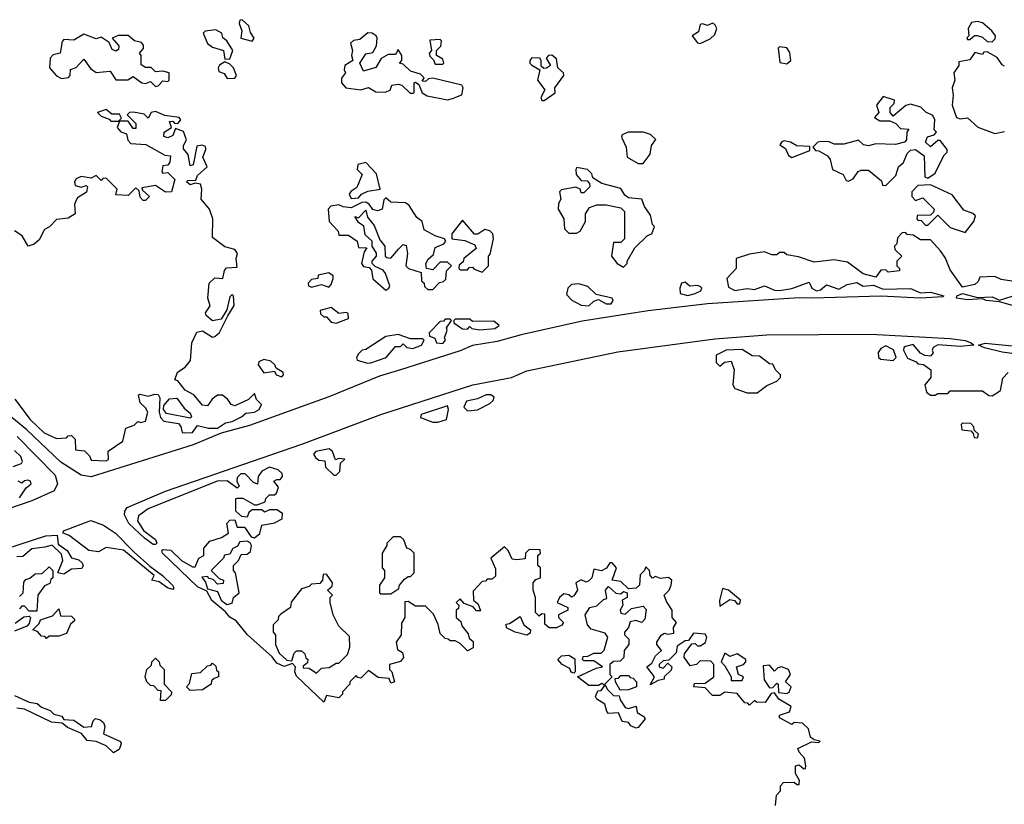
# Model space of a CAD drawing. Extents: x 1980017 to 2252640, y 74400 to 266395.
# Tile 332 of 388: x 2175096 to 2179074, y 210130 to 213300. Entities that reach past the tile are written whole.
import ezdxf

# ---------------------------------------------------------------- set-up
doc = ezdxf.new("R2010")
doc.units = 0

msp = doc.modelspace()

# ---------------------------------------------------------------- linework, layer by layer
at = {"layer": '0CON20XD'}
for points in [[(2176035, 213213.3), (2176043.3, 213225), (2176028.3, 213248.3), (2176022, 213275), (2175995, 213300), (2175985, 213297.5), (2175983.3, 213285), (2175993.3, 213255), (2175990, 213225), (2176035, 213213.3)], [(2177845, 213203.8), (2177885, 213222.5), (2177905, 213240), (2177912, 213265), (2177905, 213281.2), (2177895, 213285.8), (2177875, 213276), (2177855, 213283.3), (2177845, 213280), (2177838.8, 213251.2), (2177812.5, 213235), (2177835, 213206.7), (2177845, 213203.8)], [(2179025, 213210), (2179037, 213223), (2179037.5, 213235), (2179023.3, 213255), (2178985, 213286.7), (2178965, 213292.5), (2178940.7, 213289.3), (2178927.5, 213265), (2178930, 213235), (2178923, 213227), (2178925, 213220), (2178935, 213220), (2178953.3, 213236.7), (2178963.6, 213236.4), (2178985, 213228.8), (2179005, 213212.5), (2179025, 213210)], [(2175645, 213030), (2175655, 213032.5), (2175675, 213052.5), (2175695, 213050), (2175700, 213055), (2175700, 213085), (2175675, 213092.5), (2175645, 213090), (2175627, 213107), (2175605, 213107.5), (2175587, 213117), (2175587.5, 213155), (2175580, 213165), (2175597, 213183), (2175597, 213197), (2175588.3, 213208.3), (2175560, 213215), (2175535, 213236.7), (2175493.8, 213236.2), (2175470, 213225), (2175496.7, 213195), (2175495, 213180), (2175485, 213172.5), (2175470, 213180), (2175458.3, 213208.3), (2175425, 213230), (2175405, 213222.5), (2175355, 213241.2), (2175315, 213217.5), (2175275, 213220), (2175268.3, 213211.7), (2175260, 213165), (2175232, 213158), (2175220, 213145), (2175216.7, 213105), (2175245, 213073.3), (2175265, 213062), (2175293, 213067), (2175300, 213075), (2175301.7, 213098.3), (2175325, 213107.5), (2175355, 213140), (2175382.3, 213102.3), (2175405, 213086.7), (2175461.7, 213091.7), (2175485, 213057.5), (2175533, 213057), (2175555, 213070), (2175590, 213045), (2175605, 213042.5), (2175625, 213050), (2175645, 213030)], [(2175925, 213140), (2175945, 213142.5), (2175956.7, 213175), (2175932.5, 213215), (2175916.4, 213226.4), (2175913.3, 213245), (2175888.8, 213258.8), (2175846.1, 213253.9), (2175837.5, 213245), (2175854.4, 213204.4), (2175875, 213188.8), (2175920, 213175), (2175925, 213140)], [(2176824.3, 212975.7), (2176845, 212982), (2176883, 212997), (2176888, 213025), (2176882.5, 213035), (2176765, 213063.3), (2176748.3, 213061.7), (2176735, 213050), (2176721.7, 213051.7), (2176730, 213065), (2176715, 213080), (2176675, 213092.5), (2176645, 213120), (2176630, 213125), (2176640, 213135), (2176640, 213155), (2176625, 213180), (2176615, 213160), (2176585, 213160), (2176557, 213143), (2176535, 213107.5), (2176485, 213092.5), (2176470, 213125), (2176495, 213162.5), (2176523, 213167), (2176537.5, 213195), (2176540, 213225), (2176536.2, 213235), (2176520, 213245), (2176503.2, 213246.8), (2176470.6, 213219.4), (2176444.5, 213215.5), (2176432, 213205), (2176441.2, 213175), (2176436.7, 213155), (2176442.5, 213135), (2176410, 213115), (2176407, 213097), (2176412.5, 213085), (2176396.7, 213063.3), (2176396, 213045), (2176414.3, 213024.3), (2176473.9, 213016.1), (2176505, 213026.7), (2176535, 213008.8), (2176573, 213007), (2176592.5, 213015), (2176600, 213035), (2176625, 213040), (2176640, 213035), (2176673, 213003), (2176685, 213002.5), (2176690, 213005), (2176690, 213045), (2176695, 213047.5), (2176708.3, 213038.3), (2176722.5, 213005), (2176742.3, 212992.3), (2176824.3, 212975.7)], [(2176805, 213120), (2176810, 213125), (2176805, 213140), (2176780, 213155), (2176780, 213175), (2176797, 213193), (2176800, 213215), (2176795, 213220), (2176753.3, 213216.7), (2176760, 213175), (2176750, 213165), (2176753, 213153), (2176768.3, 213138.3), (2176775, 213120), (2176805, 213120)], [(2177205, 212973.3), (2177215, 212973.8), (2177260, 213005), (2177257.5, 213025), (2177293.8, 213075), (2177293.3, 213085), (2177270, 213105), (2177265, 213142.5), (2177246.1, 213156.1), (2177232.5, 213155), (2177222.5, 213145), (2177240, 213115), (2177225, 213103.8), (2177213.3, 213103.3), (2177202.5, 213112.5), (2177203.3, 213135), (2177197.5, 213145), (2177165, 213145.8), (2177156.7, 213135), (2177156.7, 213125), (2177165, 213116.7), (2177197.5, 213097.5), (2177187.5, 213055), (2177217, 213017), (2177201.2, 212985), (2177205, 212973.3)], [(2178195, 213122), (2178211.2, 213135), (2178207, 213167), (2178195.9, 213185.9), (2178165, 213190), (2178160, 213185), (2178166.4, 213126.4), (2178195, 213122)], [(2179075, 213112.5), (2179065, 213117.5), (2179045, 213146.7), (2179005, 213170), (2178991.7, 213168.3), (2178985, 213160), (2178955, 213167.5), (2178935, 213137.5), (2178890, 213130), (2178890, 213115), (2178870, 213085), (2178874, 213055), (2178863.3, 213025), (2178867.5, 212995), (2178863.3, 212955), (2178880, 212905), (2178895, 212899.2), (2178925, 212903.3), (2178966.4, 212866.4), (2179035, 212840), (2179075, 212848.8)], [(2175935, 213062.5), (2175965, 213063.3), (2175972.5, 213075), (2175960, 213105), (2175945, 213120), (2175925, 213130), (2175903.6, 213116.4), (2175897.5, 213105), (2175900.7, 213090.7), (2175922.5, 213082.5), (2175935, 213062.5)], [(2178595, 212630), (2178635, 212670), (2178646.7, 212705), (2178666.4, 212723.6), (2178681.2, 212758.8), (2178695, 212773.3), (2178715.5, 212775.5), (2178749.5, 212749.5), (2178752.5, 212665), (2178765, 212660), (2178795, 212680), (2178829.3, 212750.7), (2178842.5, 212765), (2178842.5, 212775), (2178815, 212812.5), (2178805, 212812.5), (2178775, 212786.2), (2178756, 212805), (2178763.6, 212826.4), (2178790, 212835), (2178800, 212845), (2178790, 212855), (2178792.5, 212895), (2178785, 212912.5), (2178756.4, 212926.4), (2178736.1, 212946.1), (2178695, 212958.8), (2178676.4, 212953.6), (2178625, 212910), (2178612.5, 212925), (2178612.5, 212945), (2178628.3, 212961.7), (2178630, 212975), (2178585, 212990), (2178557.5, 212955), (2178567.5, 212925), (2178550, 212905), (2178570.7, 212890.7), (2178611.7, 212891.7), (2178635, 212880), (2178655, 212860), (2178688.3, 212858.3), (2178680, 212845), (2178678.8, 212815), (2178670, 212805), (2178633.7, 212796.3), (2178555, 212798.1), (2178525, 212790.5), (2178504.5, 212794.5), (2178485, 212813.3), (2178425, 212797.5), (2178387, 212797), (2178366.4, 212806.4), (2178335, 212807.5), (2178320, 212805), (2178300, 212785), (2178311.7, 212771.7), (2178325, 212770), (2178359.3, 212749.3), (2178370, 212735), (2178380, 212695), (2178422.5, 212675), (2178435, 212650), (2178445, 212647.5), (2178463, 212657), (2178483.6, 212686.4), (2178495, 212692.5), (2178525, 212692.5), (2178578.3, 212648.3), (2178581.7, 212631.7), (2178595, 212630)], [(2175445, 211517.5), (2175455, 211522.5), (2175453, 211557), (2175512.5, 211597.5), (2175525, 211650), (2175558.3, 211661.7), (2175573, 211677), (2175585, 211672.5), (2175605, 211677.5), (2175614.3, 211715), (2175605, 211732.5), (2175582.4, 211752.4), (2175576.2, 211783.8), (2175582.5, 211787.5), (2175615, 211779.2), (2175642.3, 211787.7), (2175655.8, 211785.8), (2175662, 211772), (2175659.2, 211715), (2175665, 211693.3), (2175678.3, 211678.3), (2175737.9, 211667.9), (2175747, 211657), (2175752.5, 211632.5), (2175760.3, 211630.3), (2175795, 211632), (2175815, 211660), (2175859.2, 211649.2), (2175895, 211649.2), (2175928.3, 211671.7), (2175955, 211676.7), (2175992.5, 211695), (2176010, 211710), (2176045, 211714.3), (2176063.3, 211725), (2176072.5, 211745), (2176052.5, 211765), (2176045, 211790), (2176020, 211765), (2175965, 211740), (2175950, 211745), (2175937.5, 211765), (2175915, 211782.5), (2175895, 211782.5), (2175873.6, 211766.4), (2175855, 211740), (2175835, 211742.5), (2175800, 211785), (2175765, 211803.3), (2175735, 211841.2), (2175722.5, 211845), (2175734, 211876), (2175764.4, 211895.6), (2175786.3, 211923.7), (2175791.5, 211995), (2175812.2, 212037.8), (2175835, 212042.7), (2175875, 212018), (2175885, 212020), (2175903.6, 212036.4), (2175936.7, 212103.3), (2175962.5, 212145), (2175960, 212185), (2175955, 212190), (2175945, 212180), (2175932.5, 212127.5), (2175910, 212090), (2175875, 212083.5), (2175850, 212105), (2175847.5, 212115), (2175865.4, 212144.6), (2175856.2, 212175), (2175861.4, 212235), (2175885, 212257.1), (2175916.2, 212253.8), (2175923.3, 212286.7), (2175932.1, 212297.9), (2175975, 212300), (2175971.2, 212335), (2175976.7, 212355), (2175965, 212371.2), (2175925, 212382.5), (2175875, 212420), (2175876.7, 212495), (2175862.5, 212535), (2175830, 212575), (2175832.5, 212615), (2175826.7, 212635), (2175805, 212640), (2175785, 212632.5), (2175770, 212645), (2175775, 212650), (2175808.3, 212651.7), (2175815, 212670), (2175853.8, 212705), (2175836.7, 212745), (2175848.8, 212775), (2175847, 212787), (2175833, 212793), (2175811.2, 212788.8), (2175797, 212713), (2175785, 212710), (2175776.7, 212755), (2175758.3, 212778.3), (2175758.3, 212791.7), (2175770, 212815), (2175757.7, 212847.7), (2175725, 212860), (2175715, 212832.5), (2175695, 212823.3), (2175678.3, 212828.3), (2175680, 212845), (2175710, 212865), (2175701.7, 212888.3), (2175715, 212890), (2175721.7, 212881.7), (2175735, 212880), (2175747.5, 212895), (2175740, 212905), (2175683, 212913), (2175645, 212929.2), (2175627.5, 212925), (2175615, 212902.5), (2175598.8, 212918.8), (2175555.8, 212925.8), (2175540, 212925), (2175530, 212915), (2175565, 212880), (2175565, 212860), (2175555, 212860), (2175535, 212890), (2175500, 212890), (2175490, 212865), (2175505, 212847.5), (2175528.3, 212838.3), (2175533, 212813), (2175545, 212800), (2175606.4, 212796.4), (2175683, 212753), (2175705, 212750), (2175702.5, 212725), (2175695, 212712.5), (2175675, 212710), (2175670, 212685), (2175675, 212680), (2175695, 212682.5), (2175722.5, 212655), (2175710, 212605), (2175685, 212602.5), (2175645, 212630), (2175590, 212620), (2175591.7, 212611.7), (2175620, 212585), (2175605, 212570), (2175595, 212570), (2175583, 212583), (2175578.3, 212608.3), (2175565, 212620), (2175535, 212590), (2175485, 212592.5), (2175490, 212615), (2175445, 212660), (2175431.7, 212658.3), (2175425, 212650), (2175405, 212670), (2175385, 212660), (2175345, 212666.7), (2175325, 212656.7), (2175317.5, 212645), (2175320, 212630), (2175345, 212623.3), (2175365, 212630), (2175370, 212625), (2175366.4, 212603.6), (2175330, 212580), (2175322.5, 212567.5), (2175317, 212553), (2175320, 212515), (2175291.7, 212498.3), (2175245, 212492.5), (2175216.4, 212463.6), (2175197, 212453), (2175175, 212410), (2175155, 212392.5), (2175130, 212385), (2175106.4, 212426.4), (2175075, 212447.5)], [(2175495, 212890), (2175507.5, 212902.5), (2175498.8, 212918.8), (2175468.3, 212918.3), (2175445, 212936.7), (2175410, 212925), (2175425, 212910), (2175458.3, 212898.3), (2175465, 212890), (2175495, 212890)], [(2177615, 212718.8), (2177643.6, 212756.4), (2177648.3, 212791.7), (2177666.1, 212816.1), (2177645, 212836.7), (2177615.9, 212845.9), (2177554.2, 212845.8), (2177530, 212835), (2177527.5, 212825), (2177546.7, 212785), (2177550, 212745), (2177595, 212718.8), (2177615, 212718.8)], [(2178215, 212743.3), (2178288.3, 212771.7), (2178288.3, 212788.3), (2178235, 212790), (2178210, 212805), (2178185, 212811.2), (2178175, 212806.7), (2178167.5, 212795), (2178189.2, 212779.2), (2178201.7, 212751.7), (2178215, 212743.3)], [(2176435, 212577.5), (2176465, 212580), (2176477.5, 212595), (2176502.4, 212607.6), (2176552.5, 212615), (2176537, 212677), (2176495, 212722.5), (2176462.5, 212715), (2176460, 212695), (2176480, 212675), (2176458.3, 212621.7), (2176433.6, 212606.4), (2176427.5, 212595), (2176435, 212577.5)], [(2177535, 212300), (2177550, 212315), (2177550, 212325), (2177581.7, 212378.3), (2177631.7, 212428.3), (2177650, 212435), (2177660, 212465), (2177652.5, 212472.5), (2177645, 212510), (2177620, 212545), (2177610, 212575), (2177555, 212580), (2177540.7, 212590.7), (2177525, 212617.5), (2177448.3, 212638.3), (2177411.7, 212661.7), (2177407, 212677), (2177390, 212695), (2177347.5, 212702.5), (2177342.5, 212695), (2177343.9, 212673.9), (2177365, 212650), (2177388.3, 212648.3), (2177398.3, 212638.3), (2177400, 212625), (2177375, 212600), (2177365, 212600), (2177360, 212615), (2177343, 212623), (2177285, 212612.5), (2177277.5, 212605), (2177282.5, 212575), (2177273, 212557), (2177271.2, 212535), (2177293.8, 212495), (2177297.5, 212455), (2177315, 212437.5), (2177345, 212437.5), (2177360, 212445), (2177382.5, 212485), (2177382.5, 212515), (2177398.3, 212541.7), (2177428.3, 212551.7), (2177465, 212552.5), (2177525, 212540), (2177540, 212525), (2177540, 212415), (2177525, 212400), (2177495, 212400), (2177487.5, 212345), (2177510, 212315), (2177535, 212300)], [(2178915, 212440), (2178950, 212485), (2178957, 212507), (2178947, 212517), (2178910.7, 212530.7), (2178863, 212593), (2178775, 212632.5), (2178725, 212630), (2178700, 212605), (2178700, 212585), (2178715, 212570), (2178745, 212580), (2178790, 212535), (2178788.3, 212521.7), (2178775, 212510), (2178721.7, 212508.3), (2178720, 212495), (2178725, 212490), (2178738.3, 212488.3), (2178755, 212470), (2178765, 212470), (2178805, 212510), (2178855, 212460), (2178915, 212440)], [(2176575, 212207.5), (2176587.5, 212215), (2176591.2, 212225), (2176574, 212275), (2176565, 212288), (2176532.5, 212302.5), (2176520, 212315), (2176520, 212325), (2176537.5, 212345), (2176537, 212357), (2176520, 212385), (2176520, 212405), (2176491.2, 212431.2), (2176486.2, 212466.2), (2176465, 212480), (2176450, 212505), (2176465, 212500), (2176495, 212530), (2176501.7, 212501.7), (2176528.3, 212468.3), (2176550.8, 212410.8), (2176571.2, 212385), (2176572.5, 212345), (2176579.3, 212339.3), (2176595, 212336.7), (2176626.6, 212373.4), (2176645, 212391.2), (2176657.7, 212387.7), (2176662.5, 212355), (2176656.7, 212305), (2176667.5, 212295), (2176718.3, 212278.3), (2176720, 212245), (2176730, 212235), (2176731.7, 212221.7), (2176745, 212210), (2176765, 212210), (2176791.7, 212238.3), (2176808.3, 212241.7), (2176818.3, 212251.7), (2176820, 212285), (2176840, 212305), (2176825, 212320), (2176795, 212320), (2176765, 212290), (2176740, 212295), (2176737.5, 212315), (2176747, 212333), (2176768.3, 212351.7), (2176775, 212380), (2176810, 212395), (2176817.5, 212405), (2176812.5, 212415), (2176775, 212426.2), (2176730.7, 212450.7), (2176722.5, 212485), (2176700.4, 212500.5), (2176669.3, 212549.3), (2176655, 212560), (2176595, 212562.5), (2176575, 212580), (2176567.5, 212572.5), (2176560, 212535), (2176542.3, 212527.7), (2176522.5, 212532.5), (2176508, 212555), (2176495, 212563.3), (2176478.3, 212561.7), (2176435, 212540), (2176403.6, 212543.6), (2176385, 212552.5), (2176353.8, 212546.2), (2176342.5, 212535), (2176346.7, 212485), (2176382.5, 212445), (2176385, 212430), (2176425, 212430), (2176460, 212405), (2176465, 212380), (2176498.3, 212378.3), (2176488.3, 212361.7), (2176477.5, 212315), (2176485, 212302.5), (2176508.3, 212298.3), (2176517.5, 212287.5), (2176522.7, 212252.7), (2176575, 212207.5)], [(2176965, 212280), (2176990, 212305), (2176990, 212345), (2176997, 212353), (2177010, 212415), (2177007.5, 212435), (2176995, 212447.5), (2176975, 212452.5), (2176947, 212433), (2176933, 212433), (2176885, 212490), (2176842.5, 212435), (2176842.5, 212415), (2176895, 212407.5), (2176935, 212390), (2176940, 212375), (2176890, 212335), (2176888.3, 212321.7), (2176871.7, 212308.3), (2176870, 212295), (2176875, 212290), (2176905, 212290), (2176911.7, 212298.3), (2176925, 212300), (2176931.7, 212291.7), (2176965, 212280)], [(2179103.6, 212243.6), (2179060.7, 212250.7), (2179035, 212262.5), (2178975, 212260), (2178968.3, 212241.7), (2178955, 212230), (2178905, 212220), (2178855, 212290), (2178836.1, 212336.1), (2178816.2, 212366.2), (2178775, 212410), (2178735, 212410), (2178705, 212430), (2178681.7, 212431.7), (2178675, 212440), (2178661.7, 212438.3), (2178641.7, 212418.3), (2178640, 212395), (2178630, 212385), (2178631.7, 212371.7), (2178660, 212345), (2178640, 212325), (2178640, 212305), (2178650, 212295), (2178650, 212285), (2178605, 212280), (2178595, 212290), (2178575, 212287.5), (2178555, 212260), (2178503, 212273), (2178440.7, 212320.7), (2178385, 212330), (2178305, 212320), (2178241.7, 212341.7), (2178195, 212350), (2178185, 212360), (2178165, 212360), (2178155, 212350), (2178135, 212350), (2178105, 212362.5), (2178045, 212352.5), (2177990, 212335), (2177990, 212295), (2177953.3, 212255), (2177960, 212220), (2177985, 212205.6), (2178035, 212213.6), (2178065, 212210), (2178105, 212224.4), (2178145, 212207.1), (2178165, 212206.2), (2178215, 212214.4), (2178285, 212240), (2178295.8, 212215), (2178315, 212204.4), (2178331.1, 212208.9), (2178355, 212228.8), (2178405, 212210.6), (2178439.3, 212230.7), (2178478, 212238), (2178504, 212224), (2178545, 212227.5), (2178585, 212211.2), (2178695, 212213.3), (2178735, 212195.8), (2178775, 212198.8), (2178830, 212185), (2178825, 212180), (2178735, 212174.5), (2178575, 212183.5), (2178300, 212175), (2178245, 212176.5), (2177875, 212152.3), (2177635, 212123.1), (2177368.3, 212081.7), (2177122.6, 212027.4), (2177025, 211999.6), (2176925, 211983.1), (2176875, 211961.8), (2176634.7, 211885.3), (2176550.1, 211859.9), (2176345, 211776.5), (2176025, 211660.9), (2175910.7, 211629.3), (2175797.2, 211582.8), (2175385, 211452.9), (2175345, 211460), (2175262.7, 211512.7), (2175125, 211643.3)], [(2176345, 212220), (2176355, 212230), (2176362.5, 212255), (2176362.5, 212265), (2176345, 212277.5), (2176301.7, 212268.3), (2176300, 212255), (2176275, 212250), (2176261.2, 212235), (2176263.3, 212225), (2176275, 212220), (2176315, 212230), (2176345, 212220)], [(2177795, 212186.2), (2177825, 212194.2), (2177847.5, 212205), (2177852.5, 212215), (2177845, 212222.5), (2177835, 212226.7), (2177803, 212223), (2177785, 212240), (2177770, 212235), (2177762.5, 212215), (2177763.8, 212193.8), (2177795, 212186.2)], [(2177395, 212144), (2177415, 212162.5), (2177435, 212170), (2177465, 212152), (2177485, 212152.5), (2177493.8, 212165), (2177490, 212175), (2177425, 212190), (2177391.7, 212221.7), (2177355, 212232.5), (2177325, 212230), (2177310, 212215), (2177305, 212190), (2177327, 212167), (2177365, 212146.7), (2177395, 212144)], [(2179107.5, 212145), (2179055, 212160), (2179000, 212165), (2178985, 212172.5), (2178925, 212168.8), (2178880, 212175), (2178882.5, 212185), (2178905, 212193.3), (2178965, 212177.5), (2179025, 212180), (2179055, 212166.7), (2179105, 212183.3)], [(2176375, 212073.3), (2176425, 212092.5), (2176423, 212113), (2176415, 212117.5), (2176385, 212112.5), (2176355, 212136.7), (2176310, 212125), (2176311.7, 212111.7), (2176325, 212100), (2176335, 212100), (2176355, 212077.5), (2176375, 212073.3)], [(2176805, 211991.4), (2176816.2, 212005), (2176812.5, 212015), (2176822.5, 212045), (2176820, 212055), (2176840, 212085), (2176835, 212090), (2176815, 212090), (2176808.3, 212081.7), (2176795, 212080), (2176750, 212035), (2176751.7, 212021.7), (2176773, 212013), (2176780, 211995), (2176805, 211991.4)], [(2176955, 212047.5), (2177015, 212052.9), (2177032.5, 212065), (2177011.7, 212081.7), (2176925, 212080), (2176915, 212090), (2176855, 212090), (2176850, 212085), (2176850, 212075), (2176885, 212051.2), (2176905, 212050), (2176915, 212060), (2176923, 212053), (2176955, 212047.5)], [(2175840, 211165), (2175865, 211192.5), (2175911.7, 211208.3), (2175940, 211225), (2175932.5, 211265), (2175945, 211277.5), (2175965, 211280), (2175975, 211250), (2176005, 211250), (2176030.7, 211210.7), (2176045, 211206.7), (2176065.8, 211224.2), (2176075, 211257.5), (2176125, 211267.5), (2176156.4, 211283.6), (2176157.5, 211305), (2176135, 211320), (2176105, 211320), (2176085, 211310), (2176075, 211320), (2176035, 211320), (2176021.7, 211308.3), (2176015, 211290), (2175993, 211293), (2175970, 211315), (2175970, 211365), (2175975, 211367.5), (2175997, 211367), (2176045, 211340), (2176055, 211340), (2176088.3, 211351.7), (2176090, 211365), (2176105, 211380), (2176125, 211380), (2176133, 211387), (2176141.7, 211411.7), (2176122.5, 211435), (2176135, 211442.5), (2176148.3, 211441.7), (2176157.5, 211455), (2176157, 211467), (2176140.7, 211480.7), (2176105, 211492.5), (2176073.9, 211476.1), (2176060, 211455), (2176056.4, 211423.6), (2176040.7, 211430.7), (2176007.5, 211465), (2175990, 211465), (2175975, 211450), (2175973.3, 211435), (2175982.5, 211415), (2175975, 211407.5), (2175935, 211437.5), (2175894.3, 211435.7), (2175615, 211323.8), (2175576.7, 211295), (2175572, 211275), (2175596.1, 211236.1), (2175645, 211200), (2175650, 211185), (2175645, 211180), (2175635, 211180), (2175600, 211205), (2175537.5, 211265), (2175520, 211300), (2175520.5, 211315), (2175530.3, 211329.7), (2175685, 211395.5), (2176235.4, 211584.6), (2176555, 211705.5), (2176926.7, 211825), (2177083.3, 211855), (2177145, 211881.8), (2177512.2, 211957.8), (2177905, 212010), (2178115, 212027.1), (2178535, 212030), (2178855, 212012.5), (2178915, 212003.3), (2178940, 211995), (2178950, 211985), (2178895, 211980), (2178805, 211985.8), (2178786.7, 211975), (2178782.5, 211965), (2178786.4, 211953.6), (2178775, 211940), (2178753, 211943), (2178735, 211952.5), (2178705, 211988), (2178675, 211980), (2178667.5, 211975), (2178666.7, 211965), (2178682.5, 211932.5), (2178718.3, 211918.3), (2178725, 211910), (2178747, 211907), (2178777.5, 211885), (2178777.5, 211855), (2178752.5, 211825), (2178760, 211795), (2178775, 211782.5), (2178795, 211782.5), (2178805, 211790), (2178845, 211790), (2178855, 211800), (2178985, 211800), (2179011.7, 211781.7), (2179025, 211780), (2179058.3, 211801.7), (2179068.3, 211851.7), (2179090, 211875)], [(2176501.7, 211911.7), (2176515, 211913.8), (2176576.7, 211935), (2176615, 211980), (2176635, 211980), (2176645, 211990), (2176660, 211975), (2176685, 211971.2), (2176720, 211985), (2176730, 212005), (2176725, 212010), (2176675, 212010), (2176625, 212027.5), (2176575, 212020), (2176495, 211967.5), (2176480, 211965), (2176465, 211950), (2176457.5, 211935), (2176460, 211925), (2176501.7, 211911.7)], [(2178075, 211792.5), (2178115, 211822.5), (2178155, 211840), (2178170, 211855), (2178170, 211865), (2178150, 211885), (2178138.3, 211908.3), (2178125, 211910), (2178085, 211940), (2178055, 211942.5), (2178015, 211968), (2177950, 211965), (2177910, 211945), (2177910, 211915), (2177925, 211900), (2177943, 211917), (2177970, 211920), (2177982.5, 211885), (2177977.5, 211825), (2177985, 211810), (2178035, 211792.5), (2178075, 211792.5)], [(2178625, 211922.5), (2178636.7, 211935), (2178625.9, 211965.9), (2178595, 211982), (2178575, 211972), (2178564.3, 211955), (2178566.2, 211935), (2178575, 211928), (2178625, 211922.5)], [(2179125, 211949.2), (2179065, 211956.2), (2178994.3, 211974.3), (2178970, 211985), (2178996.4, 211993.6), (2179255, 211967.9)], [(2176155, 211857.5), (2176162.5, 211865), (2176160, 211875), (2176131.7, 211891.7), (2176127.5, 211905), (2176110.4, 211920.5), (2176082.9, 211927.1), (2176061.7, 211918.3), (2176060, 211905), (2176083, 211873), (2176125, 211880), (2176132.5, 211865), (2176155, 211857.5)], [(2175076.7, 211766.7), (2175138.8, 211685), (2175195, 211630.8), (2175245, 211607.5), (2175285, 211610), (2175291.7, 211618.3), (2175305, 211620), (2175320, 211605), (2175321.7, 211561.7), (2175358.3, 211558.3), (2175378.3, 211538.3), (2175385, 211520), (2175445, 211517.5)], [(2175785, 211690), (2175688.7, 211708.7), (2175676.7, 211725), (2175679.1, 211740.9), (2175701.8, 211768.2), (2175731.4, 211771.4), (2175760.7, 211730.7), (2175785, 211710), (2175790, 211695), (2175785, 211690)], [(2176905, 211720), (2176945, 211723.3), (2176995, 211750), (2177008.3, 211761.7), (2177012.5, 211775), (2177000, 211785), (2176980, 211785), (2176945, 211768.8), (2176901.7, 211758.3), (2176890, 211735), (2176905, 211720)], [(2176785, 211673.3), (2176820, 211685), (2176828.8, 211725), (2176825, 211740), (2176717.5, 211705), (2176715, 211692.5), (2176765, 211673.3), (2176785, 211673.3)], [(2175125, 211643.3), (2175042.2, 211712.2)], [(2178965, 211610), (2178970, 211625), (2178951.7, 211641.7), (2178950, 211655), (2178938.3, 211668.3), (2178905, 211670), (2178900, 211665), (2178902.5, 211642.5), (2178938.3, 211638.3), (2178948.3, 211628.3), (2178951.7, 211611.7), (2178965, 211610)], [(2175085.7, 211615.7), (2175240, 211460), (2175248.9, 211425), (2175235, 211396.9), (2175145, 211356.5), (2174853.5, 211256.5)], [(2176375, 211460), (2176390, 211475), (2176391.7, 211508.3), (2176410, 211525), (2176385, 211527.5), (2176371.7, 211521.7), (2176360, 211555), (2176345.8, 211565.8), (2176292.5, 211555), (2176282.5, 211545), (2176291.7, 211531.7), (2176305, 211520), (2176328.3, 211518.3), (2176331.7, 211491.7), (2176365, 211460), (2176375, 211460)], [(2175070, 211495), (2175103, 211507), (2175107.5, 211515), (2175101.2, 211535), (2175075, 211560)], [(2175095, 211367.8), (2175122, 211408), (2175142.5, 211425), (2175140, 211435), (2175129.3, 211439.3), (2175115, 211437.5), (2175105, 211427.5), (2175090, 211435)], [(2175715, 210997.5), (2175693.3, 211005), (2175659.6, 211029.5), (2175630, 211035), (2175640, 211055), (2175515, 211156.7), (2175445, 211167.5), (2175415, 211150), (2175375, 211156), (2175296.2, 211216.2), (2175272.5, 211225), (2175273.3, 211235), (2175383.8, 211276.2), (2175435, 211258.1), (2175483.8, 211225), (2175558.3, 211148.3), (2175621.7, 211091.7), (2175673.3, 211055), (2175713.8, 211015), (2175718.8, 211005), (2175715, 210997.5)], [(2174984.6, 211145.3), (2175202.5, 211215), (2175247.7, 211217.7), (2175251.2, 211181.2), (2175288, 211155), (2175305.9, 211125.9), (2175335, 211117.1), (2175348.8, 211105), (2175353.3, 211095), (2175346.7, 211083.3), (2175305, 211080), (2175275, 211060), (2175250, 211065), (2175270, 211115), (2175265, 211140), (2175227, 211177), (2175198.3, 211168.3), (2175145, 211162.5), (2175108.3, 211131.7), (2175085, 211130)], [(2176595, 210980), (2176628.3, 211001.7), (2176630, 211015), (2176650.7, 211039.3), (2176665, 211050), (2176675, 211050), (2176690, 211065), (2176690, 211145), (2176675, 211160), (2176660, 211165), (2176648.3, 211198.3), (2176635, 211210), (2176605, 211210), (2176580, 211185), (2176580, 211175), (2176560, 211145), (2176560, 211085), (2176570, 211075), (2176570, 211045), (2176550, 211015), (2176550, 210985), (2176555, 210980), (2176595, 210980)], [(2178150, 210125), (2178153, 210167), (2178170, 210185), (2178170, 210205), (2178181.7, 210218.3), (2178225, 210220), (2178235, 210210), (2178245, 210210), (2178246.4, 210226.4), (2178230, 210255), (2178230, 210285), (2178245, 210290), (2178263.3, 210273.3), (2178270, 210275), (2178272.5, 210285), (2178266, 210316), (2178245, 210340), (2178240, 210355), (2178295, 210382.5), (2178325, 210380), (2178330, 210385), (2178305, 210390), (2178290.7, 210400.7), (2178282.5, 210435), (2178258.3, 210458.3), (2178225, 210460), (2178215, 210452.5), (2178165, 210480), (2178165, 210490), (2178206.4, 210503.6), (2178213.3, 210525), (2178162.5, 210555), (2178145, 210580), (2178131.7, 210578.3), (2178108.3, 210541.7), (2178072.5, 210542.5), (2178065, 210550), (2178045, 210530), (2178038.3, 210538.3), (2178025, 210540), (2177995, 210577.5), (2177945, 210582.5), (2177925, 210570), (2177895, 210570), (2177865, 210600), (2177820, 210605), (2177821.7, 210618.3), (2177865, 210620), (2177900, 210645), (2177900, 210695), (2177888.3, 210708.3), (2177845, 210710), (2177830, 210695), (2177805, 210690), (2177780, 210725), (2177781.7, 210738.3), (2177811.7, 210778.3), (2177825, 210780), (2177835, 210770), (2177845, 210770), (2177866.4, 210783.6), (2177872.5, 210805), (2177865, 210817.5), (2177818.3, 210821.7), (2177798.3, 210791.7), (2177785, 210790), (2177751.7, 210768.3), (2177748.3, 210741.7), (2177718.3, 210711.7), (2177695, 210710), (2177680, 210695), (2177680, 210685), (2177695, 210680), (2177715, 210700), (2177730, 210685), (2177728.3, 210671.7), (2177700, 210645), (2177700, 210635), (2177675, 210630), (2177642.5, 210612.5), (2177660, 210645), (2177630, 210685), (2177649.3, 210700.7), (2177665, 210730), (2177688.3, 210751.7), (2177670, 210775), (2177670, 210785), (2177687, 210813), (2177701.7, 210821.7), (2177715, 210817.5), (2177738.3, 210821.7), (2177737.5, 210845), (2177750, 210865), (2177732.5, 210885), (2177732.5, 210915), (2177709.3, 210949.3), (2177700, 210975), (2177720, 210995), (2177727.5, 211015), (2177730, 211035), (2177717, 211047), (2177685, 211042.5), (2177665, 211050), (2177653, 211043), (2177642.5, 211055), (2177640, 211075), (2177625, 211090), (2177620, 211075), (2177603, 211057), (2177600, 211015), (2177587, 211003), (2177555, 211000), (2177525, 211030), (2177490, 211035), (2177507.5, 211085), (2177490, 211105), (2177480, 211105), (2177466.4, 211083.6), (2177446.4, 211073.6), (2177415, 211080), (2177407.5, 211045), (2177395, 211032.5), (2177385, 211027.5), (2177365, 211037.5), (2177342.5, 211025), (2177350, 210995), (2177335, 210972.5), (2177325, 210967.5), (2177315, 210976.7), (2177295, 210980), (2177276.7, 210965), (2177267.5, 210945), (2177310, 210925), (2177310, 210915), (2177272.5, 210895), (2177272.5, 210885), (2177292.5, 210865), (2177286.4, 210853.6), (2177265, 210842.5), (2177235, 210842.5), (2177218.3, 210858.3), (2177218.3, 210898.3), (2177205, 210900), (2177195, 210890), (2177180, 210905), (2177180, 210965), (2177170, 210995), (2177170, 211025), (2177181.7, 211038.3), (2177200, 211045), (2177200, 211085), (2177190, 211095), (2177190, 211135), (2177200, 211145), (2177198.3, 211158.3), (2177155, 211160), (2177140, 211145), (2177138.3, 211121.7), (2177105, 211117.5), (2177085, 211120), (2177070, 211155), (2177055, 211170), (2177000, 211125), (2177018.3, 211081.7), (2177018.3, 211051.7), (2177005, 211040), (2176985, 211040), (2176978.3, 211031.7), (2176965, 211030), (2176928.3, 210991.7), (2176930, 210955), (2176948.3, 210938.3), (2176958.3, 210911.7), (2176941.7, 210911.7), (2176928.3, 210928.3), (2176891.7, 210941.7), (2176875, 210960), (2176860, 210945), (2176870, 210935), (2176868.3, 210921.7), (2176860, 210915), (2176860, 210885), (2176878.3, 210868.3), (2176881.7, 210851.7), (2176908.3, 210818.3), (2176911.7, 210801.7), (2176928.3, 210788.3), (2176928.3, 210761.7), (2176905, 210750), (2176875, 210780), (2176855, 210790), (2176835, 210790), (2176827.5, 210797.5), (2176815, 210800), (2176795, 210820), (2176787, 210857), (2176768.3, 210898.3), (2176735, 210930), (2176695, 210930), (2176665, 210950), (2176651.7, 210948.3), (2176652.5, 210885), (2176638.3, 210861.7), (2176637.5, 210815), (2176617.5, 210785), (2176622.5, 210755), (2176643, 210743), (2176646.4, 210723.6), (2176635, 210707.5), (2176590, 210695), (2176590, 210675), (2176600, 210665), (2176610, 210625), (2176595, 210620), (2176588.3, 210638.3), (2176545, 210642.5), (2176505, 210670), (2176475, 210640), (2176461.7, 210641.7), (2176455, 210650), (2176430, 210625), (2176430, 210615), (2176400, 210585), (2176400, 210575), (2176385, 210560), (2176335, 210570), (2176325, 210542.5), (2176215, 210647.5), (2176207.5, 210665), (2176210, 210685), (2176198.3, 210698.3), (2176165, 210686.2), (2176135, 210700.8), (2176115.8, 210725.8), (2176016, 210815), (2175970.7, 210870.7), (2175945, 210886), (2175927.9, 210907.9), (2175872.8, 210952.8), (2175851.7, 210991.7), (2175815, 211008), (2175673.3, 211145), (2175670, 211155), (2175675, 211160), (2175707, 211157), (2175750, 211115), (2175795, 211090), (2175805, 211090), (2175820, 211125), (2175840, 211135), (2175840, 211165)], [(2175935, 210937.5), (2175955, 210942.5), (2175960, 210965), (2175982.5, 210985), (2175967.5, 211065), (2175960, 211075), (2175960, 211095), (2175980, 211115), (2175991.2, 211138.8), (2176015, 211141.2), (2176028.3, 211151.7), (2176032.5, 211175), (2176026.7, 211186.7), (2176015, 211192.5), (2175985, 211190), (2175976.4, 211173.6), (2175957, 211163), (2175945, 211140), (2175923.3, 211136.7), (2175920, 211125), (2175870, 211075), (2175901.7, 211041.7), (2175920, 211035), (2175918.3, 211021.7), (2175895, 211020), (2175878.3, 211038.3), (2175861.7, 211041.7), (2175855, 211050), (2175832.5, 211047.5), (2175847.5, 211027.5), (2175855, 211000), (2175895, 210990), (2175910, 210955), (2175923.9, 210943.9), (2175935, 210937.5)], [(2175095, 210970), (2175110, 210985), (2175112.5, 211027.5), (2175121.7, 211038.3), (2175137, 211043), (2175158.3, 211061.7), (2175187, 211063), (2175215, 211090), (2175230, 211075), (2175230, 211045), (2175221.7, 211038.3), (2175218.3, 211021.7), (2175197, 211013), (2175170, 210975), (2175165, 210910), (2175135, 210910), (2175115, 210930), (2175105, 210930), (2175095, 210920)], [(2176295, 210660), (2176315, 210680), (2176347, 210683), (2176375, 210700), (2176385, 210700), (2176420, 210735), (2176430, 210765), (2176428.3, 210808.3), (2176385, 210850), (2176362.5, 210895), (2176350, 210945), (2176350, 210965), (2176360, 210975), (2176340, 210995), (2176358.3, 211011.7), (2176360, 211025), (2176335, 211060), (2176321.7, 211058.3), (2176320, 211035), (2176308.3, 211021.7), (2176275, 211020), (2176265, 211010), (2176235, 211000), (2176193, 210947), (2176190, 210925), (2176151.7, 210898.3), (2176141.7, 210888.3), (2176140, 210875), (2176120, 210855), (2176120, 210825), (2176130, 210815), (2176130, 210775), (2176145, 210740), (2176175, 210712.5), (2176195, 210710), (2176205, 210740), (2176215, 210750), (2176235, 210750), (2176248.3, 210738.3), (2176251.7, 210721.7), (2176260, 210715), (2176258.3, 210701.7), (2176241.7, 210688.3), (2176241.7, 210681.7), (2176265, 210680), (2176295, 210660)], [(2177585, 210437.5), (2177565, 210447.5), (2177555, 210460), (2177530, 210465), (2177515, 210500), (2177475, 210497.5), (2177467.5, 210505), (2177460, 210535), (2177427.5, 210555), (2177422.5, 210565), (2177431.7, 210588.3), (2177445, 210590), (2177460, 210610), (2177447.5, 210617.5), (2177435, 210610), (2177395, 210610), (2177350, 210645), (2177425, 210680), (2177450, 210685), (2177415, 210710), (2177375, 210710), (2177370, 210715), (2177373, 210727), (2177391.7, 210728.3), (2177415, 210740), (2177445, 210740), (2177457, 210753), (2177472.5, 210805), (2177461.7, 210821.7), (2177405, 210837.5), (2177390, 210855), (2177380, 210895), (2177400, 210925), (2177427.5, 210932.5), (2177455, 210957.5), (2177468.3, 210961.7), (2177463.3, 210995), (2177475, 211010), (2177505, 210982.5), (2177525, 210980), (2177535, 210990), (2177550, 210985), (2177550, 210965), (2177530, 210955), (2177532.5, 210935), (2177522.5, 210915), (2177525, 210902.5), (2177541.7, 210898.3), (2177568.3, 210921.7), (2177615, 210930), (2177627.5, 210917.5), (2177621.7, 210878.3), (2177610, 210865), (2177585, 210872.5), (2177563, 210867), (2177556.1, 210843.9), (2177540, 210825), (2177540, 210815), (2177557, 210797), (2177557.5, 210775), (2177538.3, 210751.7), (2177537, 210723), (2177521.7, 210708.3), (2177495, 210707.5), (2177480, 210695), (2177480, 210655), (2177490, 210645), (2177460, 210615), (2177470, 210595), (2177495, 210570), (2177518.3, 210568.3), (2177521.7, 210551.7), (2177541.7, 210521.7), (2177555, 210517.5), (2177587, 210527), (2177591.2, 210501.2), (2177617.5, 210485), (2177622.5, 210475), (2177595, 210440), (2177585, 210437.5)], [(2177925, 210930), (2177965, 210957.5), (2177983.8, 210953.8), (2177995, 210940), (2178005, 210940), (2178007.5, 210955), (2177960, 210995), (2177935, 211002.5), (2177923.8, 210953.8), (2177925, 210930)], [(2175078.3, 210861.7), (2175113, 210887), (2175135, 210890), (2175140, 210885), (2175135, 210860), (2175125, 210850), (2175075, 210830)], [(2175205, 210800), (2175198.3, 210808.3), (2175185, 210810), (2175168.3, 210828.3), (2175150, 210835), (2175175, 210860), (2175180, 210875), (2175228.3, 210891.7), (2175255, 210920), (2175261.7, 210891.7), (2175305, 210890), (2175318.3, 210878.3), (2175318.3, 210871.7), (2175301.7, 210858.3), (2175285, 210820), (2175255, 210810), (2175215, 210810), (2175205, 210800)], [(2177145, 210814), (2177097.5, 210825), (2177063, 210843), (2177061.7, 210858.3), (2177075, 210860), (2177118.3, 210888.3), (2177133.3, 210855), (2177160, 210835), (2177158.3, 210821.7), (2177145, 210814)], [(2177335, 210660), (2177323.6, 210663.6), (2177318.3, 210678.3), (2177287.5, 210695), (2177270, 210715), (2177285, 210730), (2177315, 210732.5), (2177338.3, 210718.3), (2177340, 210665), (2177335, 210660)], [(2178015, 210630), (2178020, 210645), (2178000, 210655), (2177992.5, 210685), (2178020, 210695), (2178030, 210705), (2178030, 210715), (2177995, 210737.5), (2177965, 210727.5), (2177945, 210740), (2177930, 210705), (2177945, 210690), (2177970, 210645), (2177970, 210630), (2178015, 210630)], [(2175685, 210550), (2175665, 210550), (2175668.3, 210588.3), (2175655, 210590), (2175638.3, 210608.3), (2175625, 210610), (2175610, 210625), (2175602.5, 210645), (2175610, 210675), (2175628.3, 210691.7), (2175630, 210705), (2175645, 210720), (2175660, 210705), (2175661.7, 210691.7), (2175680, 210675), (2175680, 210615), (2175710, 210585), (2175708.3, 210571.7), (2175685, 210550)], [(2175785, 210590), (2175770, 210605), (2175781.7, 210618.3), (2175791.7, 210658.3), (2175827, 210663), (2175855, 210690), (2175868.3, 210691.7), (2175875, 210700), (2175888.3, 210688.3), (2175891.7, 210671.7), (2175900, 210665), (2175900, 210645), (2175881.7, 210638.3), (2175871.7, 210628.3), (2175870, 210615), (2175835, 210592.5), (2175785, 210590)], [(2178195, 210577.5), (2178205, 210582.5), (2178212.5, 210605), (2178190, 210625), (2178210, 210655), (2178202.5, 210675), (2178173.9, 210686.1), (2178158.3, 210681.7), (2178145, 210667.5), (2178125, 210692.5), (2178100, 210690), (2178103, 210633), (2178125, 210600), (2178138.3, 210601.7), (2178155, 210620), (2178160, 210615), (2178161.7, 210581.7), (2178195, 210577.5)], [(2177521.7, 210591.7), (2177502.5, 210625), (2177501.7, 210638.3), (2177515, 210640), (2177525, 210650), (2177555, 210650), (2177561.7, 210641.7), (2177575, 210640), (2177587.5, 210625), (2177587.5, 210605), (2177555, 210592.5), (2177521.7, 210591.7)], [(2175075, 210570), (2175135, 210542.5), (2175167, 210537), (2175185, 210522.5), (2175219.2, 210509.2), (2175234.2, 210494.2), (2175266.2, 210486.2), (2175275, 210472.5), (2175315, 210470), (2175355, 210441.2), (2175386.1, 210443.9), (2175393, 210467), (2175403, 210477), (2175421.7, 210471.7), (2175435, 210460), (2175440, 210445), (2175434.3, 210414.3), (2175503.6, 210383.6), (2175506.7, 210375), (2175498.3, 210351.7), (2175475, 210337.5), (2175445, 210366.2), (2175405, 210383.3), (2175368.3, 210388.3), (2175346.2, 210416.2), (2175289.7, 210439.7), (2175268, 210458), (2175225, 210461.4), (2175115, 210514.3), (2175085, 210518.6)]]:
    msp.add_lwpolyline(points, dxfattribs=at)

doc.saveas('drawing.dxf')
